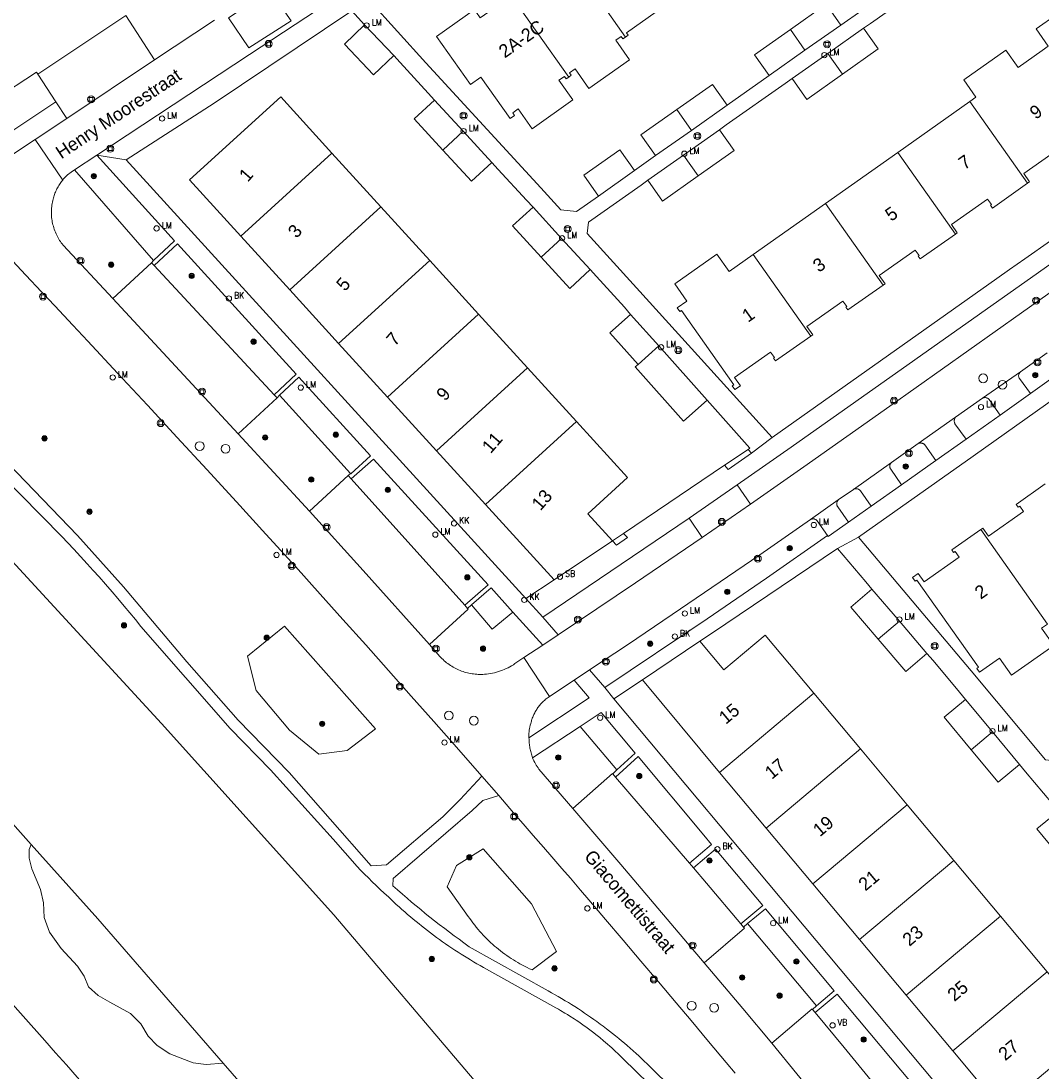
# Model space of a CAD drawing. Header units: metres. Extents: x 138165 to 154469, y 480134 to 494189.
# Tile 593 of 656: x 146733 to 146830, y 487240 to 487340. Entities that reach past the tile are written whole.
import ezdxf

# ---------------------------------------------------------------- set-up
doc = ezdxf.new("R2010")
doc.units = ezdxf.units.M
doc.header["$LTSCALE"] = 0.001
doc.header["$MEASUREMENT"] = 0
for name, color, linetype, lineweight in [('Level 5', 7, 'Continuous', 0), ('TOP-L-topo objecten punt', 7, 'Continuous', 0), ('TOP-L-topo objecten vlak', 7, 'Continuous', 0), ('TOP-L-water beschoeiing', 7, 'Continuous', 0), ('TOP-T-topo huisnummering naamgeving', 7, 'Continuous', 0)]:
    doc.layers.add(name, color=color, linetype=linetype, lineweight=lineweight)
doc.styles.add('Style-INTL_ISO', font='INTL_ISO.shx')
doc.styles.add('Style-STANDARD', font='STANDARD.shx')

# ---------------------------------------------------------------- blocks, each defined once
blk = doc.blocks.new('24')
at = {"layer": 'TOP-L-topo objecten punt', "color": 7, "linetype": 'Continuous', "lineweight": 0}
for radius in [0.025, 0.0182, 0.0115, 0.005]:
    blk.add_circle((0, 0), radius, dxfattribs=at)
blk = doc.blocks.new('39')
at = {"layer": 'TOP-L-topo objecten punt', "color": 7, "linetype": 'Continuous', "lineweight": 0}
for p, q in [((0.0175, 0.0175), (-0.0175, 0.0175)), ((-0.0175, 0.0175), (-0.0175, -0.0175)), ((0.0175, 0.0175), (0.0175, -0.0175)), ((0.0175, -0.0175), (-0.0175, -0.0175))]:
    blk.add_line(p, q, dxfattribs=at)
blk.add_circle((0, 0), 0.0332, dxfattribs=at)
blk = doc.blocks.new('72')
at = {"layer": 'TOP-L-topo objecten punt', "color": 7, "linetype": 'Continuous', "lineweight": 0}
blk.add_circle((0, 0), 0.025, dxfattribs=at)
at = {"layer": 'TOP-L-topo objecten punt', "color": 7, "linetype": 'Continuous', "lineweight": 0, "style": 'Style-STANDARD'}
blk.add_text('BK', height=0.06, dxfattribs=at).set_placement((0.0483, 0))
blk = doc.blocks.new('*U13')
at = {"layer": 'Level 5', "color": 7, "linetype": 'Continuous', "lineweight": 0}
blk.add_circle((0, 0), 0.0415, dxfattribs=at)
blk = doc.blocks.new('150')
at = {"layer": 'Level 5', "color": 7, "linetype": 'Continuous', "lineweight": 0}
blk.add_blockref('*U13', (0, 0), dxfattribs=at)
blk = doc.blocks.new('16')
at = {"layer": 'TOP-L-topo objecten punt', "color": 7, "linetype": 'Continuous', "lineweight": 0}
blk.add_circle((0, 0), 0.025, dxfattribs=at)
at = {"layer": 'TOP-L-topo objecten punt', "color": 7, "linetype": 'Continuous', "lineweight": 0, "style": 'Style-STANDARD'}
blk.add_text('LM', height=0.06, dxfattribs=at).set_placement((0.0483, 0))
blk = doc.blocks.new('119')
at = {"layer": 'TOP-L-topo objecten punt', "color": 7, "linetype": 'Continuous', "lineweight": 0}
blk.add_circle((0, 0), 0.025, dxfattribs=at)
at = {"layer": 'TOP-L-topo objecten punt', "color": 7, "linetype": 'Continuous', "lineweight": 0, "style": 'Style-STANDARD'}
blk.add_text('KK', height=0.06, dxfattribs=at).set_placement((0.0483, 0))
blk = doc.blocks.new('175')
at = {"layer": 'TOP-L-topo objecten punt', "color": 7, "linetype": 'Continuous', "lineweight": 0}
blk.add_circle((0, 0), 0.025, dxfattribs=at)
at = {"layer": 'TOP-L-topo objecten punt', "color": 7, "linetype": 'Continuous', "lineweight": 0, "style": 'Style-STANDARD'}
blk.add_text('SB', height=0.06, dxfattribs=at).set_placement((0.0483, 0))
blk = doc.blocks.new('14')
at = {"layer": 'TOP-L-topo objecten punt', "color": 7, "linetype": 'Continuous', "lineweight": 0}
blk.add_circle((0, 0), 0.025, dxfattribs=at)
at = {"layer": 'TOP-L-topo objecten punt', "color": 7, "linetype": 'Continuous', "lineweight": 0, "style": 'Style-STANDARD'}
blk.add_text('VB', height=0.06, dxfattribs=at).set_placement((0.0483, 0))

msp = doc.modelspace()

# ---------------------------------------------------------------- linework, layer by layer
at = {"layer": 'TOP-L-topo objecten vlak', "flags": 128}
for points in [[(146802.621, 487207.165), (146801.288, 487207.894), (146796.399, 487213.898), (146776.033, 487239.615), (146762.712, 487255.307), (146746.342, 487273.503), (146718.277, 487303.969), (146712.899, 487309.93), (146702.657, 487320.492), (146685.938, 487337.071), (146671.225, 487351.722), (146641.997, 487379.761)], [(146802.829, 487370.686), (146801.439, 487369.693), (146786.401, 487358.906), (146774.673, 487350.562), (146767.88, 487345.746), (146767.102, 487345.212), (146766.225, 487344.615), (146765.346, 487344.021), (146764.591, 487343.515), (146763.834, 487343.011), (146762.949, 487342.425), (146762.061, 487341.844), (146761.172, 487341.265), (146754.698, 487337.024), (146740.213, 487327.464)], [(146890.935, 487364.046), (146888.612, 487362.26), (146887.7, 487361.527), (146859.047, 487339.926), (146853.907, 487336.036), (146851.664, 487334.379), (146849.599, 487332.862), (146847.532, 487331.348), (146845.462, 487329.839), (146844.239, 487328.949), (146843.042, 487328.081), (146840.644, 487326.348), (146838.241, 487324.623), (146836.798, 487323.59), (146835.593, 487322.732), (146833.181, 487321.02), (146830.764, 487319.314), (146828.342, 487317.615), (146826.887, 487316.599), (146825.673, 487315.754), (146804.321, 487300.655)], [(146812.525, 487291.189), (146823.423, 487298.893), (146845.468, 487314.502), (146848.093, 487316.367), (146850.713, 487318.239), (146853.329, 487320.117), (146854.635, 487321.058), (146856.129, 487322.138), (146869.375, 487332.081), (146885.512, 487344.265), (146895.951, 487352.112), (146898.496, 487354.116)], [(146790.41, 487338.683), (146784.414, 487347.181)], [(146813.019, 487339.522), (146813.673, 487339.983), (146819.299, 487343.953), (146819.953, 487344.415)], [(146779.021, 487343.376), (146778.845, 487343.252), (146779.399, 487342.467), (146776.612, 487340.501), (146776.243, 487341.024), (146776.333, 487341.088), (146776.149, 487341.349), (146772.464, 487338.749), (146775.692, 487334.173), (146776.673, 487334.865), (146779.44, 487330.943), (146779.869, 487331.246), (146779.702, 487331.483), (146780.22, 487331.849), (146781.541, 487329.977), (146785.408, 487332.706), (146784.088, 487334.577), (146784.605, 487334.942), (146784.772, 487334.705), (146785.017, 487334.878)], [(146779.021, 487343.376), (146785.017, 487334.878)], [(146752.712, 487340.516), (146754.627, 487337.668), (146758.648, 487340.215), (146756.622, 487343.145), (146752.712, 487340.516)], [(146790.41, 487338.683), (146790.655, 487338.856), (146790.487, 487339.093), (146795.39, 487342.553), (146795.557, 487342.316), (146795.802, 487342.489)], [(146814.839, 487342.642), (146810.847, 487339.825)], [(146835.456, 487329.654), (146835.64, 487329.784), (146835.087, 487330.567), (146838.506, 487332.98), (146838.875, 487332.457), (146838.786, 487332.394), (146838.97, 487332.132), (146842.667, 487334.741), (146842.419, 487335.092), (146842.256, 487334.977), (146837.275, 487342.037), (146837.438, 487342.152), (146837.19, 487342.503), (146834.555, 487340.644), (146833.402, 487342.278), (146829.398, 487339.453), (146830.551, 487337.819), (146829.98, 487337.415)], [(146787.831, 487323.585), (146785.759, 487322.106), (146784.256, 487322.287), (146782.359, 487324.362), (146771.455, 487336.229), (146766.075, 487342.231)], [(146810.847, 487339.825), (146809.456, 487341.796), (146806.06, 487339.4)], [(146742.949, 487340.719), (146734.595, 487335.167)], [(146745.695, 487336.524), (146742.949, 487340.719)], [(146742.999, 487327.018), (146751.351, 487332.409), (146764.414, 487341.179)], [(146764.414, 487341.179), (146765.628, 487339.837)], [(146751.384, 487340.273), (146745.695, 487336.524)], [(146765.628, 487339.837), (146763.711, 487338.02), (146766.477, 487335.103), (146768.393, 487336.919)], [(146765.628, 487339.837), (146768.393, 487336.919)], [(146801.026, 487296.15), (146806.154, 487299.74), (146835.752, 487320.642), (146837.123, 487321.621), (146838.412, 487322.545), (146839.958, 487323.655), (146841.245, 487324.582), (146843.815, 487326.441), (146845.099, 487327.373), (146846.637, 487328.493), (146847.997, 487329.487), (146849.327, 487330.462), (146850.921, 487331.633), (146852.248, 487332.611), (146853.573, 487333.591), (146855.163, 487334.769), (146856.751, 487335.949), (146858.072, 487336.934), (146859.393, 487337.921), (146860.976, 487339.107), (146862.557, 487340.295)], [(146806.06, 487339.4), (146802.663, 487337.003), (146804.054, 487335.032)], [(146806.06, 487339.4), (146807.451, 487337.429)], [(146810.847, 487339.825), (146807.451, 487337.429)], [(146809.623, 487337.126), (146813.019, 487339.522)], [(146811.013, 487335.154), (146814.41, 487337.551), (146813.019, 487339.522)], [(146785.017, 487334.878), (146785.262, 487335.051), (146785.095, 487335.288), (146785.613, 487335.653), (146786.933, 487333.782), (146790.801, 487336.511), (146789.481, 487338.382), (146789.997, 487338.747), (146790.164, 487338.511), (146790.41, 487338.683)], [(146807.451, 487337.429), (146804.054, 487335.032)], [(146829.98, 487337.415), (146827.692, 487335.801), (146826.538, 487337.435), (146822.535, 487334.61), (146823.688, 487332.976), (146823.116, 487332.572)], [(146737.342, 487330.953), (146745.695, 487336.524)], [(146768.393, 487336.919), (146769.012, 487336.266), (146771.66, 487333.351), (146772.269, 487332.689)], [(146806.226, 487334.729), (146809.623, 487337.126)], [(146809.623, 487337.126), (146811.013, 487335.154)], [(146734.595, 487335.167), (146734.469, 487335.341), (146726.534, 487330.143)], [(146734.595, 487335.167), (146736.323, 487332.533)], [(146799.326, 487329.874), (146799.98, 487330.335), (146805.572, 487334.268), (146806.226, 487334.729)], [(146804.054, 487335.032), (146800.062, 487332.215)], [(146806.226, 487334.729), (146807.617, 487332.758), (146811.013, 487335.154)], [(146800.062, 487332.215), (146798.671, 487334.186), (146795.275, 487331.789)], [(146736.323, 487332.533), (146728.969, 487327.653), (146726.534, 487330.143)], [(146736.323, 487332.533), (146737.342, 487330.953)], [(146762.52, 487327.665), (146757.664, 487332.994), (146749.016, 487325.113), (146753.872, 487319.784)], [(146772.269, 487332.689), (146770.327, 487330.902), (146773.048, 487327.943)], [(146772.269, 487332.689), (146774.991, 487329.73)], [(146823.116, 487332.572), (146816.253, 487327.729)], [(146828.592, 487324.811), (146823.116, 487332.572)], [(146795.275, 487331.789), (146791.878, 487329.392), (146793.268, 487327.422)], [(146796.665, 487329.818), (146795.275, 487331.789)], [(146800.062, 487332.215), (146796.665, 487329.818)], [(146737.342, 487330.953), (146734.34, 487328.955)], [(146774.991, 487329.73), (146773.048, 487327.943)], [(146774.991, 487329.73), (146777.713, 487326.772)], [(146796.665, 487329.818), (146793.268, 487327.422)], [(146795.93, 487327.478), (146799.326, 487329.874)], [(146797.321, 487325.507), (146800.717, 487327.903), (146799.326, 487329.874)], [(146828.592, 487324.811), (146828.777, 487324.941), (146828.224, 487325.724), (146831.643, 487328.137), (146832.012, 487327.614), (146831.922, 487327.551), (146832.107, 487327.289), (146835.456, 487329.654)], [(146730.199, 487326.212), (146730.286, 487326.268), (146730.371, 487326.329), (146730.442, 487326.385), (146734.34, 487328.955)], [(146734.34, 487328.955), (146736.96, 487325.095)], [(146738.089, 487326.062), (146740.213, 487327.464)], [(146740.213, 487327.464), (146747.57, 487319.332), (146745.577, 487317.466)], [(146742.999, 487327.018), (146740.213, 487327.464)], [(146762.52, 487327.665), (146753.872, 487319.784)], [(146767.168, 487322.564), (146762.52, 487327.665)], [(146773.048, 487327.943), (146775.769, 487324.985), (146777.713, 487326.772)], [(146791.272, 487326.013), (146789.882, 487327.984), (146786.44, 487325.555), (146787.831, 487323.585)], [(146793.268, 487327.422), (146791.272, 487326.013)], [(146792.533, 487325.081), (146795.93, 487327.478)], [(146795.93, 487327.478), (146797.321, 487325.507)], [(146816.253, 487327.729), (146809.389, 487322.886)], [(146816.253, 487327.729), (146821.729, 487319.968)], [(146780.953, 487285.356), (146742.999, 487327.018)], [(146777.713, 487326.772), (146778.322, 487326.109), (146781.016, 487323.184), (146781.624, 487322.521)], [(146736.96, 487325.095), (146737.046, 487325.201), (146737.135, 487325.304), (146737.228, 487325.404), (146737.325, 487325.5), (146737.426, 487325.592), (146737.529, 487325.681), (146737.637, 487325.765), (146737.759, 487325.854), (146738.089, 487326.062)], [(146738.089, 487326.062), (146745.577, 487317.466)], [(146791.272, 487326.013), (146787.831, 487323.585)], [(146792.533, 487325.081), (146793.924, 487323.11), (146797.321, 487325.507)], [(146741.716, 487313.862), (146737.014, 487318.903), (146736.915, 487319.028), (146736.832, 487319.14), (146736.751, 487319.255), (146736.674, 487319.371), (146736.601, 487319.49), (146736.53, 487319.611), (146736.464, 487319.734), (146736.391, 487319.876), (146736.332, 487320.002), (146736.269, 487320.149), (146736.217, 487320.279), (146736.162, 487320.429), (146736.119, 487320.562), (146736.073, 487320.715), (146736.037, 487320.85), (146736.005, 487320.986), (146735.977, 487321.123), (146735.953, 487321.26), (146735.933, 487321.398), (146735.914, 487321.557), (146735.902, 487321.696), (146735.894, 487321.836), (146735.89, 487321.975), (146735.89, 487322.135), (146735.894, 487322.275), (146735.904, 487322.434), (146735.916, 487322.573), (146735.933, 487322.712), (146735.956, 487322.87), (146735.981, 487323.007), (146736.01, 487323.144), (146736.044, 487323.288), (146736.075, 487323.402), (146736.11, 487323.515), (146736.146, 487323.628), (146736.186, 487323.739), (146736.228, 487323.849), (146736.266, 487323.941), (146736.313, 487324.049), (146736.363, 487324.156), (146736.415, 487324.262), (146736.47, 487324.367), (146736.528, 487324.47), (146736.588, 487324.572), (146736.65, 487324.673), (146736.715, 487324.771), (146736.782, 487324.869), (146736.846, 487324.956), (146736.96, 487325.095)], [(146804.321, 487300.655), (146791.442, 487314.865), (146786.762, 487320.013), (146786.903, 487321.096), (146791.88, 487324.62), (146792.533, 487325.081)], [(146821.729, 487319.968), (146821.913, 487320.098), (146821.36, 487320.881), (146824.78, 487323.294), (146825.149, 487322.771), (146825.059, 487322.708), (146825.243, 487322.446), (146828.592, 487324.811)], [(146776.767, 487268.49), (146774.7, 487266.265), (146773.06, 487264.637), (146767.726, 487260.069), (146766.268, 487259.982), (146758.482, 487268.84), (146753.637, 487273.801), (146748.747, 487279.36), (146742.721, 487286.458), (146738.37, 487291.334), (146716.062, 487314.476), (146716.115, 487315.57), (146723.875, 487322.411), (146724.796, 487323.21), (146726.277, 487323.543)], [(146726.277, 487323.543), (146730.814, 487318.87), (146732.191, 487317.415), (146733.452, 487316.08), (146734.962, 487314.477), (146736.219, 487313.14), (146737.916, 487311.328), (146739.336, 487309.809), (146742.172, 487306.765), (146745.003, 487303.715), (146747.828, 487300.66), (146750.647, 487297.6), (146753.46, 487294.534), (146756.267, 487291.463), (146759.068, 487288.387), (146761.41, 487285.784), (146763.577, 487283.367), (146765.74, 487280.947), (146767.9, 487278.523), (146770.055, 487276.096), (146772.207, 487273.666), (146774.355, 487271.232), (146776.767, 487268.49)], [(146767.168, 487322.564), (146758.52, 487314.684)], [(146771.815, 487317.464), (146767.168, 487322.564)], [(146781.624, 487322.521), (146779.679, 487320.737), (146782.397, 487317.773)], [(146781.624, 487322.521), (146784.342, 487319.558)], [(146809.389, 487322.886), (146802.526, 487318.043)], [(146809.389, 487322.886), (146814.866, 487315.125)], [(146753.872, 487319.784), (146758.52, 487314.684)], [(146784.342, 487319.558), (146782.397, 487317.773)], [(146784.342, 487319.558), (146787.058, 487316.595)], [(146814.866, 487315.125), (146815.05, 487315.255), (146814.497, 487316.038), (146817.916, 487318.451), (146818.285, 487317.928), (146818.196, 487317.865), (146818.38, 487317.603), (146821.729, 487319.968)], [(146745.639, 487316.972), (146747.853, 487319.035), (146759.118, 487306.664), (146757.041, 487304.713)], [(146745.577, 487317.466), (146745.395, 487317.241)], [(146763.167, 487309.584), (146771.815, 487317.464)], [(146776.462, 487312.364), (146771.815, 487317.464)], [(146782.397, 487317.773), (146785.113, 487314.81), (146787.058, 487316.595)], [(146802.526, 487318.043), (146800.238, 487316.429), (146799.085, 487318.063), (146795.081, 487315.238), (146796.235, 487313.604), (146795.316, 487312.955), (146795.563, 487312.604), (146795.727, 487312.719), (146800.708, 487305.661), (146800.544, 487305.545), (146800.792, 487305.194), (146801.323, 487305.569), (146800.77, 487306.352), (146804.19, 487308.765), (146804.559, 487308.242), (146804.469, 487308.179), (146804.653, 487307.917), (146808.003, 487310.282)], [(146802.526, 487318.043), (146808.003, 487310.282)], [(146745.395, 487317.241), (146741.716, 487313.862)], [(146745.395, 487317.241), (146745.639, 487316.972)], [(146757.041, 487304.713), (146745.639, 487316.972)], [(146787.058, 487316.595), (146787.667, 487315.932), (146790.298, 487313.019), (146790.896, 487312.347)], [(146833.021, 487316.026), (146815.503, 487303.642), (146807.329, 487297.872), (146802.293, 487294.332)], [(146758.52, 487314.684), (146763.167, 487309.584)], [(146808.003, 487310.282), (146808.187, 487310.412), (146807.634, 487311.195), (146811.053, 487313.608), (146811.422, 487313.085), (146811.332, 487313.022), (146811.517, 487312.76), (146814.866, 487315.125)], [(146741.716, 487313.862), (146753.639, 487300.989)], [(146776.462, 487312.364), (146767.814, 487304.484)], [(146781.11, 487307.264), (146776.462, 487312.364)], [(146790.896, 487312.347), (146788.925, 487310.591), (146791.599, 487307.589)], [(146790.896, 487312.347), (146793.57, 487309.344)], [(146717.455, 487310.948), (146735.049, 487293.123), (146735.643, 487292.522), (146736.227, 487291.925), (146736.879, 487291.249), (146737.455, 487290.644), (146738.027, 487290.036), (146738.666, 487289.347), (146739.3, 487288.654), (146739.86, 487288.035), (146740.416, 487287.412), (146741.036, 487286.707), (146741.652, 487285.998), (146742.196, 487285.364), (146742.802, 487284.647), (146743.338, 487284.006), (146743.869, 487283.361), (146744.396, 487282.714), (146752.874, 487273.018), (146756.682, 487269.094), (146762.659, 487262.519), (146764.927, 487259.896), (146765.249, 487259.566), (146765.618, 487259.193), (146765.99, 487258.823), (146766.365, 487258.455), (146766.742, 487258.091), (146767.123, 487257.729), (146767.505, 487257.37), (146767.891, 487257.014), (146768.119, 487256.796), (146768.379, 487256.552), (146768.641, 487256.309), (146768.905, 487256.069), (146769.171, 487255.831), (146769.439, 487255.595), (146769.708, 487255.362), (146769.98, 487255.13), (146770.253, 487254.901), (146770.528, 487254.673), (146770.805, 487254.449), (146771.037, 487254.263), (146771.318, 487254.042), (146771.6, 487253.824), (146771.884, 487253.607), (146772.169, 487253.393), (146772.456, 487253.182), (146772.745, 487252.972), (146773.036, 487252.766), (146773.328, 487252.561), (146773.622, 487252.359), (146773.918, 487252.159), (146774.215, 487251.961), (146774.514, 487251.766), (146774.814, 487251.574), (146775.116, 487251.383), (146775.42, 487251.196), (146775.674, 487251.041), (146775.98, 487250.858), (146776.287, 487250.677), (146776.596, 487250.499), (146776.907, 487250.323), (146783.788, 487246.502), (146784.029, 487246.365), (146784.239, 487246.242), (146784.658, 487245.992), (146784.906, 487245.839), (146785.113, 487245.71), (146785.522, 487245.445), (146785.725, 487245.311), (146785.967, 487245.147), (146786.367, 487244.869), (146786.762, 487244.584), (146787.153, 487244.293), (146787.385, 487244.115), (146787.577, 487243.965), (146787.957, 487243.661), (146788.332, 487243.35), (146788.702, 487243.033), (146788.922, 487242.84), (146789.103, 487242.678), (146789.462, 487242.349), (146789.675, 487242.148), (146789.851, 487241.98), (146790.198, 487241.638), (146801.118, 487231.01)], [(146763.167, 487309.584), (146767.814, 487304.484)], [(146793.57, 487309.344), (146791.599, 487307.589)], [(146793.57, 487309.344), (146798.159, 487304.191)], [(146827.926, 487306.878), (146830.434, 487308.697)], [(146791.599, 487307.589), (146791.33, 487307.349), (146795.918, 487302.196), (146798.159, 487304.191)], [(146781.11, 487307.264), (146772.462, 487299.384)], [(146785.757, 487302.164), (146781.11, 487307.264)], [(146824.311, 487304.379), (146827.926, 487306.878)], [(146828.867, 487304.841), (146827.81, 487306.26), (146827.789, 487306.297), (146827.769, 487306.342), (146827.756, 487306.382), (146827.747, 487306.424), (146827.741, 487306.466), (146827.74, 487306.509), (146827.742, 487306.551), (146827.748, 487306.594), (146827.758, 487306.635), (146827.772, 487306.675), (146827.789, 487306.714), (146827.81, 487306.752), (146827.834, 487306.787), (146827.861, 487306.819), (146827.892, 487306.85), (146827.926, 487306.878)], [(146832.095, 487307.13), (146828.867, 487304.841)], [(146757.557, 487304.668), (146759.396, 487306.366), (146766.186, 487298.92), (146764.337, 487297.207), (146764.298, 487297.239)], [(146757.041, 487304.713), (146757.319, 487304.42)], [(146757.319, 487304.42), (146757.557, 487304.668)], [(146764.298, 487297.239), (146757.557, 487304.668)], [(146767.814, 487304.484), (146772.462, 487299.384)], [(146825.979, 487302.782), (146828.867, 487304.841)], [(146753.639, 487300.989), (146757.319, 487304.42)], [(146798.159, 487304.191), (146802.213, 487299.631), (146802.057, 487299.507)], [(146821.744, 487302.586), (146824.311, 487304.379)], [(146824.311, 487304.379), (146824.35, 487304.399), (146824.39, 487304.415), (146824.432, 487304.427), (146824.468, 487304.435), (146824.511, 487304.441), (146824.555, 487304.442), (146824.598, 487304.44), (146824.641, 487304.433), (146824.683, 487304.423), (146824.725, 487304.409), (146824.764, 487304.391), (146824.802, 487304.37), (146824.838, 487304.346), (146824.872, 487304.318), (146824.903, 487304.288), (146824.93, 487304.256), (146825.979, 487302.782)], [(146818.206, 487300.076), (146821.744, 487302.586)], [(146822.746, 487300.494), (146821.689, 487301.959), (146821.672, 487301.997), (146821.657, 487302.036), (146821.645, 487302.076), (146821.636, 487302.117), (146821.63, 487302.158), (146821.627, 487302.2), (146821.626, 487302.241), (146821.629, 487302.283), (146821.634, 487302.324), (146821.642, 487302.365), (146821.653, 487302.406), (146821.667, 487302.445), (146821.683, 487302.483), (146821.702, 487302.52), (146821.723, 487302.556), (146821.744, 487302.586)], [(146825.979, 487302.782), (146822.746, 487300.494)], [(146777.109, 487294.283), (146785.757, 487302.164)], [(146789.158, 487290.822), (146786.815, 487293.394), (146790.603, 487296.846), (146785.757, 487302.164)], [(146760.406, 487293.641), (146753.639, 487300.989)], [(146802.364, 487299.154), (146804.321, 487300.655)], [(146822.746, 487300.494), (146819.868, 487298.46)], [(146802.057, 487299.507), (146799.822, 487298.015)], [(146802.364, 487299.154), (146802.057, 487299.507)], [(146815.669, 487298.271), (146818.206, 487300.076)], [(146818.206, 487300.076), (146818.241, 487300.092), (146818.284, 487300.107), (146818.327, 487300.118), (146818.365, 487300.125), (146818.404, 487300.129), (146818.449, 487300.13), (146818.494, 487300.127), (146818.539, 487300.12), (146818.582, 487300.11), (146818.625, 487300.095), (146818.667, 487300.077), (146818.701, 487300.059), (146818.733, 487300.038), (146818.769, 487300.011), (146818.803, 487299.981), (146818.83, 487299.952), (146819.868, 487298.46)], [(146764.359, 487296.73), (146766.471, 487298.606), (146777.362, 487286.651), (146775.14, 487284.72)], [(146772.462, 487299.384), (146777.109, 487294.283)], [(146799.822, 487298.015), (146800.164, 487297.62), (146802.364, 487299.154)], [(146799.822, 487298.015), (146790.202, 487291.52)], [(146812.052, 487295.725), (146815.669, 487298.271)], [(146816.619, 487296.163), (146815.588, 487297.643), (146815.564, 487297.678), (146815.544, 487297.715), (146815.526, 487297.76), (146815.513, 487297.8), (146815.504, 487297.842), (146815.5, 487297.884), (146815.499, 487297.932), (146815.502, 487297.974), (146815.51, 487298.016), (146815.521, 487298.057), (146815.536, 487298.096), (146815.558, 487298.14), (146815.58, 487298.175), (146815.606, 487298.209), (146815.635, 487298.24), (146815.669, 487298.271)], [(146819.868, 487298.46), (146816.619, 487296.163)], [(146764.077, 487297.042), (146760.406, 487293.641)], [(146764.298, 487297.239), (146764.077, 487297.042)], [(146764.359, 487296.73), (146764.077, 487297.042)], [(146775.14, 487284.72), (146764.359, 487296.73)], [(146801.026, 487296.15), (146796.447, 487292.978)], [(146802.293, 487294.332), (146801.026, 487296.15)], [(146810.618, 487294.725), (146812.052, 487295.725)], [(146812.052, 487295.725), (146812.094, 487295.744), (146812.137, 487295.76), (146812.182, 487295.772), (146812.227, 487295.78), (146812.273, 487295.785), (146812.318, 487295.785), (146812.364, 487295.782), (146812.41, 487295.775), (146812.454, 487295.763), (146812.498, 487295.748), (146812.54, 487295.73), (146812.58, 487295.708), (146812.618, 487295.682), (146812.654, 487295.654), (146812.688, 487295.622), (146812.719, 487295.587), (146813.744, 487294.134)], [(146813.744, 487294.134), (146816.619, 487296.163)], [(146830.268, 487296.249), (146827.512, 487294.302), (146827.696, 487294.041), (146827.839, 487294.142), (146828.209, 487293.618), (146824.881, 487291.267), (146824.326, 487292.052), (146824.142, 487291.922)], [(146807.981, 487292.855), (146810.618, 487294.725)], [(146811.57, 487292.599), (146810.557, 487294.059), (146810.533, 487294.098), (146810.513, 487294.139), (146810.497, 487294.182), (146810.484, 487294.226), (146810.476, 487294.264), (146810.47, 487294.309), (146810.468, 487294.355), (146810.47, 487294.401), (146810.476, 487294.446), (146810.486, 487294.491), (146810.499, 487294.534), (146810.517, 487294.577), (146810.537, 487294.617), (146810.562, 487294.656), (146810.589, 487294.693), (146810.618, 487294.725)], [(146760.406, 487293.641), (146765.497, 487288.033), (146771.792, 487280.977)], [(146777.109, 487294.283), (146783.638, 487287.119)], [(146802.293, 487294.332), (146797.688, 487291.146)], [(146813.744, 487294.134), (146811.57, 487292.599)], [(146796.447, 487292.978), (146782.548, 487283.6)], [(146786.999, 487278.577), (146790.591, 487280.955), (146794.832, 487283.853), (146803.168, 487289.519), (146807.981, 487292.855)], [(146796.447, 487292.978), (146797.688, 487291.146)], [(146807.981, 487292.855), (146808.02, 487292.875), (146808.061, 487292.893), (146808.097, 487292.904), (146808.139, 487292.915), (146808.183, 487292.921), (146808.227, 487292.924), (146808.271, 487292.923), (146808.315, 487292.917), (146808.358, 487292.908), (146808.4, 487292.895), (146808.441, 487292.879), (146808.48, 487292.859), (146808.517, 487292.835), (146808.553, 487292.808), (146808.585, 487292.779), (146808.614, 487292.747), (146809.589, 487291.347)], [(146809.589, 487291.347), (146809.646, 487291.262), (146811.57, 487292.599)], [(146790.202, 487291.52), (146789.158, 487290.822)], [(146789.158, 487290.822), (146789.564, 487290.44), (146790.586, 487291.149), (146790.202, 487291.52)], [(146824.142, 487291.922), (146821.386, 487289.975), (146821.57, 487289.714), (146821.713, 487289.815), (146822.083, 487289.291), (146818.755, 487286.94), (146818.2, 487287.725), (146817.669, 487287.35), (146817.917, 487286.999), (146818.081, 487287.114), (146823.931, 487278.832), (146823.767, 487278.717), (146824.015, 487278.365), (146825.915, 487279.707), (146827.069, 487278.073), (146831.071, 487280.9), (146829.917, 487282.534), (146830.489, 487282.938)], [(146830.489, 487282.938), (146824.142, 487291.922)], [(146789.158, 487290.822), (146783.638, 487287.119)], [(146797.688, 487291.146), (146791.363, 487286.839), (146784.007, 487281.91)], [(146809.589, 487291.347), (146803.811, 487287.292), (146798.161, 487283.43), (146788.43, 487276.896)], [(146812.525, 487291.189), (146810.528, 487290.123)], [(146833.397, 487271.231), (146832.739, 487270.776), (146831.464, 487269.912), (146830.283, 487270.037), (146823.229, 487278.503), (146812.525, 487291.189)], [(146797.48, 487281.316), (146798.568, 487282.022), (146810.528, 487290.123)], [(146810.528, 487290.123), (146813.22, 487286.94), (146813.805, 487286.256)], [(146733.973, 487261.998), (146727.818, 487268.856), (146726.252, 487270.572), (146723.968, 487273.065), (146722.824, 487274.309), (146721.678, 487275.552), (146720.531, 487276.794), (146718.232, 487279.273), (146717.081, 487280.51), (146715.928, 487281.746), (146714.773, 487282.981), (146712.46, 487285.446), (146711.301, 487286.677), (146709.427, 487288.662), (146708.964, 487289.15)], [(146783.638, 487287.119), (146780.953, 487285.356)], [(146775.796, 487284.761), (146777.638, 487286.367), (146779.71, 487284.067)], [(146813.805, 487286.256), (146811.798, 487284.541), (146814.409, 487281.485)], [(146813.805, 487286.256), (146816.416, 487283.2)], [(146775.408, 487284.399), (146775.14, 487284.72)], [(146775.408, 487284.399), (146775.796, 487284.761)], [(146779.71, 487284.067), (146777.747, 487282.459), (146775.796, 487284.761)], [(146782.548, 487283.6), (146780.953, 487285.356)], [(146771.792, 487280.977), (146775.462, 487284.339), (146775.408, 487284.399)], [(146779.71, 487284.067), (146782.546, 487280.928)], [(146784.007, 487281.91), (146782.548, 487283.6)], [(146766.674, 487272.989), (146758.018, 487282.726), (146754.512, 487279.873), (146755.323, 487276.633), (146758.495, 487272.845), (146761.296, 487270.588), (146763.971, 487270.94), (146766.674, 487272.989)], [(146814.409, 487281.485), (146816.416, 487283.2)], [(146816.416, 487283.2), (146819.028, 487280.144)], [(146784.007, 487281.91), (146782.546, 487280.928)], [(146808.292, 487276.357), (146803.67, 487281.871), (146799.742, 487278.579), (146797.48, 487281.316)], [(146780.739, 487279.744), (146779.911, 487279.179), (146779.757, 487279.076), (146779.591, 487278.974), (146779.422, 487278.877), (146779.25, 487278.785), (146779.075, 487278.7), (146778.898, 487278.62), (146778.717, 487278.546), (146778.535, 487278.479), (146778.35, 487278.417), (146778.163, 487278.362), (146777.975, 487278.313), (146777.785, 487278.27), (146777.594, 487278.233), (146777.401, 487278.203), (146777.208, 487278.179), (146777.014, 487278.162), (146776.861, 487278.154), (146776.718, 487278.15), (146776.574, 487278.151), (146776.431, 487278.155), (146776.287, 487278.163), (146776.124, 487278.177), (146775.981, 487278.194), (146775.839, 487278.214), (146775.698, 487278.239), (146775.537, 487278.271), (146775.398, 487278.304), (146775.259, 487278.34), (146775.121, 487278.38), (146774.984, 487278.424), (146774.849, 487278.472), (146774.696, 487278.531), (146774.563, 487278.586), (146774.414, 487278.654), (146774.285, 487278.717), (146774.158, 487278.784), (146774.033, 487278.854), (146773.91, 487278.927), (146773.788, 487279.004), (146773.652, 487279.096), (146773.536, 487279.179), (146773.422, 487279.266), (146773.31, 487279.356), (146773.2, 487279.449), (146773.079, 487279.559), (146772.975, 487279.658), (146772.874, 487279.76), (146772.776, 487279.865), (146771.792, 487280.977)], [(146782.546, 487280.928), (146780.739, 487279.744)], [(146792.016, 487277.636), (146797.48, 487281.316)], [(146814.409, 487281.485), (146817.021, 487278.429), (146819.028, 487280.144)], [(146780.739, 487279.744), (146783.2, 487276.067)], [(146819.028, 487280.144), (146819.613, 487279.459), (146822.118, 487276.47), (146822.693, 487275.777)], [(146785.542, 487277.606), (146786.999, 487278.577)], [(146788.43, 487276.896), (146786.999, 487278.577)], [(146785.542, 487277.606), (146786.962, 487275.934), (146781.243, 487272.117)], [(146783.2, 487276.067), (146785.542, 487277.606)], [(146789.301, 487275.834), (146792.016, 487277.636)], [(146792.016, 487277.636), (146799.325, 487268.841)], [(146789.301, 487275.834), (146788.43, 487276.896)], [(146781.243, 487272.117), (146781.221, 487272.399), (146781.234, 487272.559), (146781.25, 487272.703), (146781.269, 487272.848), (146781.296, 487273.012), (146781.324, 487273.155), (146781.361, 487273.317), (146781.403, 487273.478), (146781.443, 487273.618), (146781.467, 487273.709), (146781.493, 487273.796), (146781.521, 487273.883), (146781.556, 487273.987), (146781.594, 487274.089), (146781.628, 487274.174), (146781.702, 487274.341), (146781.782, 487274.504), (146781.834, 487274.601), (146781.879, 487274.68), (146781.975, 487274.835), (146782.025, 487274.911), (146782.087, 487275.001), (146782.141, 487275.075), (146782.208, 487275.162), (146782.277, 487275.246), (146782.336, 487275.316), (146782.459, 487275.451), (146782.535, 487275.529), (146782.6, 487275.592), (146782.735, 487275.715), (146782.818, 487275.786), (146782.889, 487275.844), (146782.961, 487275.899), (146783.049, 487275.964), (146783.2, 487276.067)], [(146825.46, 487232.661), (146789.301, 487275.834)], [(146808.292, 487276.357), (146799.325, 487268.841)], [(146812.724, 487271.069), (146808.292, 487276.357)], [(146822.693, 487275.777), (146820.66, 487274.092), (146823.226, 487270.998)], [(146822.693, 487275.777), (146825.259, 487272.683)], [(146786.103, 487273.206), (146788.082, 487274.537), (146791.321, 487270.669), (146789.585, 487269.087)], [(146781.59, 487270.223), (146786.103, 487273.206)], [(146789.585, 487269.087), (146786.103, 487273.206)], [(146823.226, 487270.998), (146825.259, 487272.683)], [(146825.259, 487272.683), (146827.825, 487269.589)], [(146781.243, 487272.117), (146781.246, 487271.995), (146781.252, 487271.866), (146781.261, 487271.737), (146781.271, 487271.629), (146781.285, 487271.501), (146781.299, 487271.394), (146781.315, 487271.287), (146781.337, 487271.159), (146781.357, 487271.053), (146781.384, 487270.927), (146781.409, 487270.822), (146781.441, 487270.696), (146781.47, 487270.592), (146781.507, 487270.468), (146781.547, 487270.345), (146781.59, 487270.223)], [(146812.724, 487271.069), (146803.757, 487263.553)], [(146817.156, 487265.781), (146812.724, 487271.069)], [(146823.226, 487270.998), (146825.792, 487267.903), (146827.825, 487269.589)], [(146785.405, 487265.421), (146782.19, 487269.145), (146782.105, 487269.269), (146782.023, 487269.394), (146781.934, 487269.539), (146781.86, 487269.668), (146781.789, 487269.799), (146781.713, 487269.952), (146781.65, 487270.086), (146781.59, 487270.223)], [(146789.467, 487268.404), (146791.61, 487270.34), (146797.843, 487262.877), (146798.585, 487261.994), (146796.478, 487260.228)], [(146827.825, 487269.589), (146828.4, 487268.895), (146830.953, 487265.847), (146831.524, 487265.152)], [(146789.195, 487268.71), (146789.157, 487268.754), (146785.405, 487265.421)], [(146789.585, 487269.087), (146789.195, 487268.71)], [(146789.467, 487268.404), (146789.195, 487268.71)], [(146799.325, 487268.841), (146803.757, 487263.553)], [(146778.366, 487266.642), (146776.767, 487268.49)], [(146796.478, 487260.228), (146789.467, 487268.404)], [(146800.459, 487233.263), (146792.476, 487241.154), (146792.183, 487241.436), (146791.927, 487241.679), (146791.669, 487241.919), (146791.409, 487242.156), (146791.147, 487242.392), (146790.84, 487242.665), (146790.574, 487242.896), (146790.306, 487243.125), (146790.037, 487243.351), (146789.765, 487243.576), (146789.446, 487243.835), (146789.171, 487244.054), (146788.894, 487244.272), (146788.615, 487244.487), (146788.287, 487244.735), (146788.004, 487244.945), (146787.672, 487245.187), (146787.386, 487245.393), (146787.098, 487245.595), (146786.808, 487245.796), (146786.517, 487245.994), (146786.224, 487246.189), (146785.929, 487246.383), (146785.584, 487246.605), (146785.286, 487246.793), (146784.987, 487246.978), (146784.686, 487247.162), (146784.333, 487247.372), (146784.028, 487247.55), (146783.723, 487247.725), (146783.365, 487247.926), (146783.056, 487248.096), (146775.573, 487252.293), (146775.053, 487252.664), (146774.596, 487252.996), (146774.141, 487253.331), (146773.688, 487253.669), (146773.238, 487254.01), (146772.726, 487254.404), (146772.281, 487254.751), (146771.838, 487255.102), (146771.398, 487255.456), (146770.96, 487255.813), (146770.525, 487256.173), (146770.092, 487256.536), (146769.662, 487256.902), (146769.234, 487257.271), (146768.748, 487257.697), (146768.326, 487258.072), (146768.344, 487258.781), (146775.845, 487265.212), (146776.857, 487266.17), (146778.366, 487266.642)], [(146778.366, 487266.642), (146779.78, 487265.014), (146780.686, 487263.977), (146781.651, 487262.868), (146782.613, 487261.757), (146783.414, 487260.83), (146784.372, 487259.716), (146785.17, 487258.786), (146786.124, 487257.669), (146786.918, 487256.736), (146788.51, 487254.871), (146790.188, 487252.9), (146791.863, 487250.927), (146793.536, 487248.951), (146795.205, 487246.972), (146796.633, 487245.274), (146798.296, 487243.291), (146799.957, 487241.305), (146800.811, 487240.283)], [(146808.19, 487258.265), (146817.156, 487265.781)], [(146821.589, 487260.493), (146817.156, 487265.781)], [(146785.405, 487265.421), (146789.979, 487260.107), (146797.882, 487250.771)], [(146831.524, 487265.152), (146829.484, 487263.476), (146832.036, 487260.37)], [(146803.757, 487263.553), (146808.19, 487258.265)], [(146752.213, 487241.244), (146750.584, 487241.091), (146749.343, 487241.265), (146747.149, 487242.131), (146745.936, 487242.91), (146745.07, 487243.805), (146744.378, 487244.959), (146743.396, 487245.941), (146741.433, 487247.038), (146740.322, 487247.644), (146739.413, 487248.481), (146738.994, 487249.492), (146738.373, 487250.444), (146736.815, 487252.118), (146735.718, 487253.677), (146735.198, 487255.063), (146735.126, 487256.448), (146734.852, 487257.718), (146734.043, 487259.681), (146733.769, 487260.706), (146733.784, 487261.514), (146733.973, 487261.998)], [(146733.973, 487261.998), (146740.3, 487254.949), (146752.213, 487241.244)], [(146783.858, 487251.825), (146781.53, 487250.092), (146781.294, 487250.201), (146781.078, 487250.305), (146780.864, 487250.412), (146780.622, 487250.539), (146780.382, 487250.671), (146780.174, 487250.79), (146779.968, 487250.912), (146779.764, 487251.038), (146779.562, 487251.166), (146779.363, 487251.299), (146779.137, 487251.454), (146778.942, 487251.593), (146778.722, 487251.756), (146778.532, 487251.902), (146778.345, 487252.05), (146778.16, 487252.202), (146777.977, 487252.357), (146777.797, 487252.515), (146777.594, 487252.7), (146777.42, 487252.864), (146777.248, 487253.031), (146777.08, 487253.201), (146776.89, 487253.398), (146776.727, 487253.574), (146776.567, 487253.752), (146776.41, 487253.933), (146776.235, 487254.143), (146776.084, 487254.329), (146775.916, 487254.545), (146775.772, 487254.736), (146775.611, 487254.958), (146775.474, 487255.154), (146773.485, 487257.977), (146774.366, 487259.994), (146776.899, 487261.58), (146781.481, 487256.353), (146783.858, 487251.825)], [(146796.853, 487259.79), (146798.956, 487261.552), (146803.434, 487256.22), (146801.375, 487254.455)], [(146796.853, 487259.79), (146796.478, 487260.228)], [(146801.375, 487254.455), (146798.112, 487258.322), (146796.853, 487259.79)], [(146821.589, 487260.493), (146812.622, 487252.977)], [(146826.021, 487255.204), (146821.589, 487260.493)], [(146808.19, 487258.265), (146812.622, 487252.977)], [(146801.983, 487254.485), (146803.706, 487255.891), (146810.227, 487248.092), (146808.542, 487246.672)], [(146826.021, 487255.204), (146817.054, 487247.689)], [(146830.454, 487249.916), (146826.021, 487255.204)], [(146797.882, 487250.771), (146801.693, 487254.054), (146801.626, 487254.132)], [(146801.626, 487254.132), (146801.375, 487254.455)], [(146801.626, 487254.132), (146801.983, 487254.485)], [(146801.983, 487254.485), (146808.542, 487246.672)], [(146812.622, 487252.977), (146817.054, 487247.689)], [(146804.297, 487243.125), (146801.541, 487246.43), (146797.882, 487250.771)], [(146821.487, 487242.401), (146826.118, 487236.875), (146835.085, 487244.391), (146830.454, 487249.916)], [(146821.487, 487242.401), (146830.454, 487249.916)], [(146808.427, 487246.031), (146810.492, 487247.79), (146819.67, 487236.856), (146817.452, 487235.061)], [(146817.054, 487247.689), (146821.487, 487242.401)], [(146732.182, 487246.847), (146733.21, 487245.693), (146735.263, 487243.38), (146736.287, 487242.222), (146737.309, 487241.063), (146738.33, 487239.902), (146740.368, 487237.576), (146742.399, 487235.245), (146743.413, 487234.078), (146744.425, 487232.909), (146745.435, 487231.739), (146747.452, 487229.395), (146749.462, 487227.045), (146750.465, 487225.869), (146752.466, 487223.512), (146753.464, 487222.331), (146754.461, 487221.149), (146756.366, 487218.882)], [(146808.542, 487246.672), (146808.161, 487246.34)], [(146808.161, 487246.34), (146808.146, 487246.386), (146804.297, 487243.125)], [(146808.427, 487246.031), (146808.161, 487246.34)], [(146817.452, 487235.061), (146811.184, 487242.705), (146808.427, 487246.031)], [(146804.297, 487243.125), (146813.803, 487231.471)], [(146757.111, 487235.594), (146756.044, 487236.837), (146752.213, 487241.244)]]:
    msp.add_lwpolyline(points, dxfattribs=at)
at = {"layer": 'TOP-L-water beschoeiing', "flags": 128}
for points in [[(146708.964, 487289.15), (146709.427, 487288.662), (146711.301, 487286.677), (146712.46, 487285.446), (146714.773, 487282.981), (146715.928, 487281.746), (146717.081, 487280.51), (146718.232, 487279.273), (146720.531, 487276.794), (146721.678, 487275.552), (146722.824, 487274.309), (146723.968, 487273.065), (146726.252, 487270.572), (146727.818, 487268.856), (146733.973, 487261.998)], [(146733.973, 487261.998), (146740.3, 487254.949), (146752.213, 487241.244)], [(146752.213, 487241.244), (146756.044, 487236.837), (146757.111, 487235.594)]]:
    msp.add_lwpolyline(points, dxfattribs=at)

# ---------------------------------------------------------------- block references
at = {"layer": 'TOP-L-topo objecten punt', "xscale": 10, "yscale": 10, "zscale": 10}
for name, p in [('16', (146765.828, 487339.781)), ('39', (146756.521, 487338.036)), ('16', (146809.291, 487336.967)), ('39', (146809.55, 487337.998)), ('39', (146739.664, 487332.768)), ('16', (146746.396, 487330.941)), ('39', (146775.026, 487331.213)), ('16', (146775.033, 487329.744)), ('39', (146797.234, 487329.282)), ('39', (146741.483, 487328.079)), ('16', (146795.993, 487327.599)), ('24', (146739.924, 487325.474)), ('16', (146745.882, 487320.512)), ('39', (146784.91, 487320.451)), ('16', (146784.384, 487319.576)), ('39', (146738.657, 487317.44)), ('24', (146741.562, 487317.058)), ('24', (146749.209, 487315.999)), ('72', (146752.748, 487313.851)), ('39', (146735.094, 487314.036)), ('39', (146829.404, 487313.65)), ('24', (146755.091, 487309.754)), ('16', (146793.786, 487309.222)), ('39', (146795.415, 487308.949)), ('39', (146829.53, 487307.796)), ('16', (146741.712, 487306.353)), ('150', (146824.368, 487306.272)), ('24', (146829.322, 487306.575)), ('16', (146759.572, 487305.389)), ('150', (146826.208, 487305.664)), ('39', (146750.195, 487305.011)), ('39', (146815.905, 487304.146)), ('16', (146824.164, 487303.536)), ('39', (146746.275, 487302.016)), ('24', (146735.232, 487300.564)), ('24', (146756.189, 487300.644)), ('24', (146762.896, 487300.917)), ('150', (146749.968, 487299.84)), ('150', (146752.432, 487299.584)), ('39', (146817.308, 487299.16)), ('24', (146817.018, 487297.903)), ('24', (146760.565, 487296.659)), ('24', (146767.84, 487295.678)), ('24', (146739.513, 487293.599)), ('119', (146774.127, 487292.493)), ('39', (146799.555, 487292.64)), ('16', (146808.291, 487292.344)), ('39', (146762.02, 487292.131)), ('16', (146772.351, 487291.426)), ('16', (146757.268, 487289.496)), ('24', (146806.002, 487290.138)), ('39', (146758.717, 487288.465)), ('39', (146802.972, 487289.151)), ('24', (146775.385, 487287.368)), ('175', (146784.189, 487287.43)), ('119', (146780.795, 487285.23)), ('24', (146800.074, 487285.996)), ('16', (146796.045, 487283.935)), ('39', (146785.883, 487283.358)), ('16', (146816.424, 487283.365)), ('24', (146742.783, 487282.805)), ('24', (146756.338, 487281.637)), ('72', (146795.095, 487281.754)), ('39', (146772.394, 487280.595)), ('24', (146776.878, 487280.604)), ('24', (146792.745, 487281.068)), ('39', (146819.771, 487280.849)), ('39', (146788.54, 487279.365)), ('39', (146768.977, 487276.992)), ('150', (146773.632, 487274.24)), ('16', (146788.004, 487274.034)), ('24', (146761.604, 487273.463)), ('150', (146776, 487273.76)), ('16', (146825.261, 487272.759)), ('16', (146773.221, 487271.682)), ('24', (146784.025, 487270.261)), ('24', (146791.717, 487268.5)), ('39', (146783.809, 487267.614)), ('39', (146779.839, 487264.658)), ('72', (146799.135, 487261.546)), ('24', (146775.58, 487260.778)), ('24', (146798.389, 487260.473)), ('16', (146786.787, 487255.932)), ('16', (146804.429, 487254.525)), ('39', (146796.778, 487252.395)), ('24', (146772.017, 487251.129)), ('24', (146806.634, 487250.881)), ('24', (146783.67, 487250.233)), ('39', (146793.098, 487249.181)), ('24', (146801.486, 487249.369)), ('24', (146805.04, 487247.643)), ('150', (146796.688, 487246.688)), ('150', (146798.816, 487246.496)), ('14', (146810.072, 487244.822)), ('24', (146813.024, 487243.478))]:
    msp.add_blockref(name, p, dxfattribs=at)

# ---------------------------------------------------------------- texts
at = {"layer": 'TOP-T-topo huisnummering naamgeving', "style": 'Style-INTL_ISO'}
for s, rotation, p in [('2A-2C', 35.2, (146778.939, 487336.636)), ('Henry Moorestraat', 33.7, (146736.837, 487327.057)), ('9', 35.2, (146829.358, 487330.808)), ('7', 35.1, (146822.595, 487326.026)), ('1', 49, (146754.539, 487324.846)), ('5', 35.2, (146815.631, 487321.122)), ('3', 49, (146759.18, 487319.503)), ('3', 35.2, (146808.768, 487316.279)), ('5', 49, (146763.768, 487314.468)), ('1', 35.2, (146802.043, 487311.534)), ('7', 49, (146768.521, 487309.252)), ('9', 49, (146773.274, 487304.036)), ('11', 49, (146777.603, 487299.06)), ('13', 49, (146782.327, 487293.624)), ('2', 35.2, (146824.138, 487285.233)), ('15', 39.9, (146799.933, 487273.355)), ('17', 39.9, (146804.297, 487268.124)), ('19', 39.9, (146808.865, 487262.674)), ('Giacomettistraat', 310.3, (146786.412, 487260.816)), ('21', 39.9, (146813.186, 487257.52)), ('23', 39.9, (146817.368, 487252.267)), ('25', 40, (146821.639, 487247.03)), ('27', 39.9, (146826.47, 487241.407))]:
    msp.add_text(s, height=1.25, rotation=rotation, dxfattribs=at).set_placement(p)

doc.saveas('drawing.dxf')
